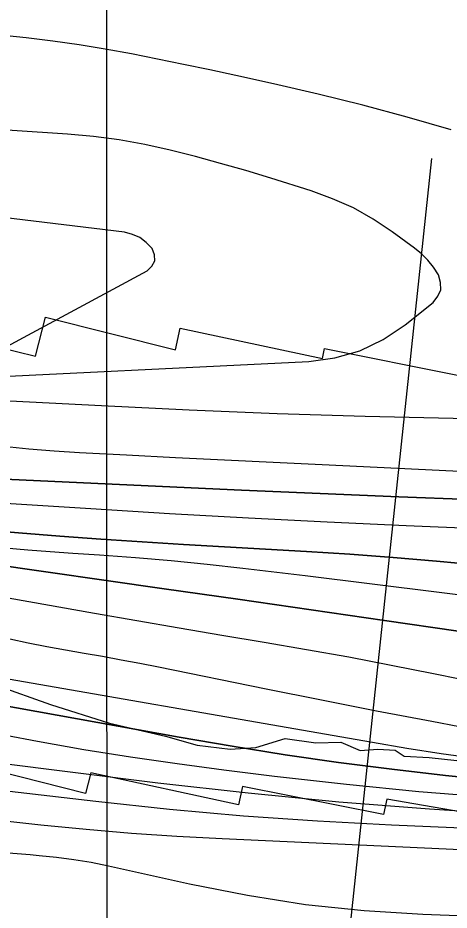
# Model space of a CAD drawing. Extents: x 3279314 to 3317160, y 734079 to 759431.
# Drawn here: x 3291234 to 3291669, y 752135 to 753035 of the extents above; entities that cross this region are included whole.
import ezdxf

# ---------------------------------------------------------------- set-up
doc = ezdxf.new("R2010")
doc.units = 0
for name, color, linetype in [('V-GRID-MAJR', 7, 'Continuous'), ('V-RIVR-EDGE', 7, 'Continuous'), ('V-RIVR-RANG', 7, 'Continuous'), ('V-RRAP-RVMT', 7, 'Continuous'), ('V-TOPO-DPTH', 7, 'Continuous'), ('V-TOPO-MAJR', 7, 'Continuous'), ('V-TOPO-MINR', 7, 'Continuous'), ('V-TOPO-WATR', 7, 'Continuous')]:
    doc.layers.add(name, color=color, linetype=linetype)

msp = doc.modelspace()

# ---------------------------------------------------------------- linework, layer by layer
at = {"layer": 'V-GRID-MAJR'}
msp.add_spline([(3291327.97, 739459.9), (3291326.21, 745519.12), (3291324.45, 751580.94), (3291322.68, 757642.8), (3291322.68, 757645.38)], degree=3, dxfattribs=at)
at = {"layer": 'V-RIVR-EDGE'}
msp.add_lwpolyline([(3291211.99, 752361.72), (3291267.14, 752342.46), (3291326.65, 752323.62), (3291383.12, 752310.44), (3291415.27, 752301.23), (3291448.29, 752297.24), (3291474.38, 752298.91), (3291503.96, 752307.96), (3291534.81, 752303.54), (3291560.02, 752304.35), (3291579.56, 752296.04), (3291597.39, 752297.3), (3291614.77, 752296.39), (3291623.88, 752290.28), (3291649.09, 752288.91), (3291689.51, 752284.47)], dxfattribs=at)
at = {"layer": 'V-RIVR-RANG'}
msp.add_line((3291552.65, 751958.38), (3291651.98, 752893.11), dxfattribs=at)
at = {"layer": 'V-RRAP-RVMT'}
for p, q in [((3291252.13, 752693.67), (3291262.1, 752733.11)), ((3291262.1, 752733.11), (3291393.21, 752699.87)), ((3291109.87, 752728.03), (3291252.13, 752693.67)), ((3291393.21, 752699.87), (3291398.07, 752721.98)), ((3291398.07, 752721.98), (3291541.64, 752691.26)), ((3291541.64, 752691.26), (3291543.66, 752701.36)), ((3291543.66, 752701.36), (3291677.78, 752674.6)), ((3291302.44, 752252.54), (3291160.28, 752288.47)), ((3291307.78, 752273.26), (3291302.44, 752252.54)), ((3291456.72, 752241.19), (3291307.78, 752273.26)), ((3291460.95, 752259.68), (3291456.72, 752241.19)), ((3291603.13, 752231.44), (3291460.95, 752259.68)), ((3291606.35, 752246.96), (3291603.13, 752231.44)), ((3291755.1, 752220.97), (3291606.35, 752246.96))]:
    msp.add_line(p, q, dxfattribs=at)
at = {"layer": 'V-TOPO-DPTH'}
for p, q in [((3291459.87, 752558.6), (3291158.17, 752572.61)), ((3291459.87, 752558.6), (3291158.17, 752572.61)), ((3291539.28, 752555.07), (3291459.87, 752558.6)), ((3291539.28, 752555.07), (3291459.87, 752558.6)), ((3291618.71, 752551.73), (3291539.28, 752555.07)), ((3291618.71, 752551.73), (3291539.28, 752555.07)), ((3291698.14, 752548.7), (3291618.71, 752551.73)), ((3291698.14, 752548.7), (3291618.71, 752551.73))]:
    msp.add_line(p, q, dxfattribs=at)
for points in [[(3291183.81, 752547.8), (3291307.75, 752539.86), (3291387.27, 752535.02), (3291466.81, 752530.53), (3291546.38, 752526.56), (3291625.97, 752522.95), (3291926.03, 752510.3)], [(3291183.81, 752547.8), (3291307.75, 752539.86), (3291387.27, 752535.02), (3291466.81, 752530.53), (3291546.38, 752526.56), (3291625.97, 752522.95), (3291926.03, 752510.3)], [(3291700.24, 752482.91), (3291656.55, 752486.97), (3291612.84, 752490.66), (3291569.09, 752493.81), (3291525.31, 752496.61), (3291401.4, 752503.74), (3291359.74, 752506.3), (3291318.1, 752509.06), (3291276.48, 752512.12), (3291234.88, 752515.4), (3291214.59, 752517.07)], [(3291700.24, 752482.91), (3291656.55, 752486.97), (3291612.84, 752490.66), (3291569.09, 752493.81), (3291525.31, 752496.61), (3291401.4, 752503.74), (3291359.74, 752506.3), (3291318.1, 752509.06), (3291276.48, 752512.12), (3291234.88, 752515.4), (3291214.59, 752517.07)], [(3291203.54, 752484.4), (3291381.93, 752459.05), (3291456.04, 752448.47), (3291530.13, 752437.83), (3291604.21, 752427.09), (3291678.29, 752416.28)], [(3291678.29, 752416.28), (3291604.21, 752427.09), (3291530.13, 752437.83), (3291456.04, 752448.47), (3291381.93, 752459.05), (3291203.54, 752484.4)], [(3291226.14, 752408.59), (3291244.79, 752404.64), (3291263.48, 752400.88), (3291282.22, 752397.41), (3291301, 752394.13), (3291319.78, 752390.89), (3291338.55, 752387.52), (3291357.27, 752383.95), (3291375.97, 752380.25), (3291484.9, 752358.11), (3291540.5, 752346.97), (3291596.13, 752336.01), (3291651.82, 752325.35), (3291707.54, 752314.89)], [(3291226.14, 752408.59), (3291244.79, 752404.64), (3291263.48, 752400.88), (3291282.22, 752397.41), (3291301, 752394.13), (3291319.78, 752390.89), (3291338.55, 752387.52), (3291357.27, 752383.95), (3291375.97, 752380.25), (3291484.9, 752358.11), (3291540.5, 752346.97), (3291596.13, 752336.01), (3291651.82, 752325.35), (3291707.54, 752314.89)], [(3291719.48, 752265.41), (3291665.48, 752270.86), (3291611.55, 752276.94), (3291557.72, 752283.96), (3291503.99, 752291.58), (3291450.4, 752300.13), (3291396.9, 752309.28), (3291191.36, 752346.23)]]:
    msp.add_lwpolyline(points, dxfattribs=at)
at = {"layer": 'V-TOPO-MAJR'}
for points in [[(3291219.81, 752603), (3291245.34, 752600.24), (3291270.94, 752598.14), (3291296.57, 752596.49), (3291343.9, 752594.06), (3291393.24, 752591.55), (3291442.57, 752589.08), (3291491.91, 752586.67), (3291541.25, 752584.3), (3291693.97, 752577.04)], [(3290385.36, 752500.92), (3290408.57, 752490.07), (3291141.35, 752266.71), (3291152.88, 752264.55), (3291164.44, 752262.57), (3291176.05, 752260.88), (3291187.69, 752259.37), (3291312.98, 752244.67), (3291387.36, 752236.78), (3291461.82, 752230), (3291536.41, 752224.87), (3291611.09, 752220.85), (3291941.24, 752206.74)]]:
    msp.add_lwpolyline(points, dxfattribs=at)
at = {"layer": 'V-TOPO-MINR'}
for p, q in [((3291158.17, 752572.61), (3291459.87, 752558.6)), ((3291459.87, 752558.6), (3291539.28, 752555.07)), ((3291539.28, 752555.07), (3291618.71, 752551.73)), ((3291618.71, 752551.73), (3291698.14, 752548.7))]:
    msp.add_line(p, q, dxfattribs=at)
for points in [[(3291671.32, 752921.82), (3291626.82, 752934.65), (3291582.14, 752946.79), (3291537.2, 752957.91), (3291492.07, 752968.33), (3291454.01, 752976.67), (3291427.77, 752982.33), (3291401.5, 752987.88), (3291375.2, 752993.26), (3291348.88, 752998.54), (3291322.48, 753003.37), (3291296.02, 753007.72), (3291269.44, 753011.37), (3291242.79, 753014.54), (3291160.91, 753023.16), (3291144.36, 753024.5)], [(3291647.85, 752790.39), (3291641.39, 752796.79), (3291634.36, 752802.67), (3291611.9, 752819.15), (3291592.67, 752831.84), (3291572.75, 752843.17), (3291551.8, 752852.46), (3291530.17, 752860.4), (3291489.28, 752873.13), (3291464.09, 752880.72), (3291438.83, 752888.01), (3291413.43, 752894.85), (3291387.95, 752901.39), (3291362.3, 752907), (3291336.51, 752911.71), (3291310.51, 752915.04), (3291284.36, 752917.45), (3291167.19, 752925.13), (3291163.61, 752925.21)], [(3291372.29, 752789.79), (3291372, 752795.77), (3291369.66, 752802.2), (3291363.85, 752808.29), (3291357.36, 752813.23), (3291349.87, 752816.45), (3291341.7, 752818.51), (3291188.58, 752837.2), (3291158.95, 752839.07), (3291155.45, 752839.02)], [(3291129.59, 752671.16), (3291132.55, 752670.75), (3291140.33, 752670.02), (3291148.14, 752669.81), (3291155.97, 752669.93), (3291527.76, 752688.21), (3291554.11, 752692.06), (3291579.29, 752698.98), (3291602.71, 752710.52), (3291624.97, 752725.13), (3291653.11, 752747.75), (3291658.02, 752754.01), (3291660.88, 752760.66), (3291660.69, 752767.9), (3291658.45, 752775.53), (3291653.44, 752783.22), (3291647.85, 752790.39)], [(3291131.43, 752684.81), (3291138.07, 752683.67), (3291138.78, 752683.57), (3291139.48, 752683.5), (3291140.19, 752683.48), (3291140.91, 752683.49), (3291165.55, 752684.71), (3291172.56, 752685.34), (3291179.49, 752686.34), (3291186.31, 752687.91), (3291193.07, 752689.86), (3291199.7, 752692.26), (3291206.23, 752694.88), (3291212.62, 752697.84), (3291218.91, 752701.02), (3291364.63, 752779.67), (3291369.49, 752784.5), (3291372.29, 752789.79)], [(3291125.26, 752656.15), (3291125.52, 752656.11), (3291141.3, 752653.98), (3291157.16, 752652.45), (3291173.06, 752651.32), (3291318.51, 752643.71), (3291407.19, 752639.52), (3291495.89, 752635.93), (3291584.62, 752633.24), (3291673.38, 752631.15), (3291861.16, 752627.67), (3291895.75, 752627.66), (3291930.31, 752628.46), (3291964.82, 752630.5), (3291999.29, 752633.37), (3292372.88, 752671.19)], [(3291183.81, 752547.8), (3291307.75, 752539.86), (3291387.27, 752535.02), (3291466.81, 752530.53), (3291546.38, 752526.56), (3291625.97, 752522.95), (3291926.03, 752510.3)], [(3290388.19, 752533.55), (3290413.03, 752525.28), (3290437.78, 752516.76), (3290462.4, 752507.86), (3291147.19, 752295.55), (3291154.84, 752293.76), (3291162.51, 752292.04), (3291170.2, 752290.43), (3291177.9, 752288.9), (3291185.63, 752287.5), (3291193.38, 752286.2), (3291201.15, 752285.06), (3291208.94, 752284.02), (3291375.54, 752263.41), (3291466.73, 752253.1), (3291558.03, 752244.07), (3291649.5, 752236.94), (3291741.08, 752231.08)], [(3290142.25, 752521.62), (3291142.77, 752203.9), (3291155.63, 752201.46), (3291168.53, 752199.25), (3291181.49, 752197.42), (3291194.48, 752195.83), (3291207.51, 752194.48), (3291220.55, 752193.2), (3291233.59, 752192.03), (3291246.65, 752190.93), (3291255.77, 752190.19), (3291273.34, 752188.41), (3291290.83, 752186.14), (3291308.21, 752183.14), (3291325.52, 752179.65), (3291407.37, 752161.35), (3291465.76, 752149.96), (3291524.43, 752140.71), (3291583.52, 752134.68), (3291642.88, 752130.78), (3291933.17, 752119.68)], [(3291214.59, 752517.07), (3291234.88, 752515.4), (3291276.48, 752512.12), (3291318.1, 752509.06), (3291359.74, 752506.3), (3291401.4, 752503.74), (3291525.31, 752496.61), (3291569.09, 752493.81), (3291612.84, 752490.66), (3291656.55, 752486.97), (3291700.24, 752482.91)], [(3290271.84, 752505.25), (3291112.51, 752241.64), (3291139.51, 752236.54), (3291166.58, 752231.96), (3291193.77, 752228.15), (3291221.04, 752224.85), (3291257.56, 752220.95), (3291303.18, 752216.5), (3291348.84, 752212.6), (3291394.57, 752209.52), (3291440.34, 752207), (3291666.24, 752196.58), (3291701.99, 752194.9)], [(3291221.52, 752500.23), (3291244.25, 752498.35), (3291267, 752496.66), (3291289.75, 752495.08), (3291316.66, 752493.32), (3291352.85, 752490.66), (3291389, 752487.61), (3291425.1, 752483.97), (3291461.16, 752479.95), (3291524.23, 752472.39), (3291591.78, 752464.17), (3291659.32, 752455.77), (3291726.81, 752447.13)], [(3291203.54, 752484.4), (3291381.93, 752459.05), (3291456.04, 752448.47), (3291530.13, 752437.83), (3291604.21, 752427.09), (3291678.29, 752416.28)], [(3291178.81, 752458.02), (3291311.51, 752434.43), (3291354.27, 752426.91), (3291397.05, 752419.5), (3291439.86, 752412.26), (3291482.69, 752405.12), (3291525.49, 752397.83), (3291568.23, 752390.22), (3291610.88, 752382.14), (3291653.47, 752373.74), (3291866.09, 752330.57)], [(3291162.12, 752379.06), (3291592, 752304.17), (3291626.55, 752298.43), (3291661.15, 752293.04), (3291695.83, 752288.2)], [(3291191.36, 752346.23), (3291396.9, 752309.28), (3291450.4, 752300.13), (3291503.99, 752291.58), (3291557.72, 752283.96), (3291611.55, 752276.94), (3291665.48, 752270.86), (3291719.48, 752265.41)], [(3291222.23, 752311.23), (3291254.04, 752305.33), (3291300.88, 752297.09), (3291347.8, 752289.43), (3291394.87, 752282.64), (3291442.02, 752276.42), (3291493.06, 752270.17), (3291565.86, 752261.96), (3291638.75, 752254.68), (3291711.76, 752248.81)]]:
    msp.add_lwpolyline(points, dxfattribs=at)
at = {"layer": 'V-TOPO-WATR'}
msp.add_lwpolyline([(3291226.14, 752408.59), (3291244.79, 752404.64), (3291263.48, 752400.88), (3291282.22, 752397.41), (3291301, 752394.13), (3291319.78, 752390.89), (3291338.55, 752387.52), (3291357.27, 752383.95), (3291375.97, 752380.25), (3291484.9, 752358.11), (3291540.5, 752346.97), (3291596.13, 752336.01), (3291651.82, 752325.35), (3291707.54, 752314.89)], dxfattribs=at)

doc.saveas('drawing.dxf')
